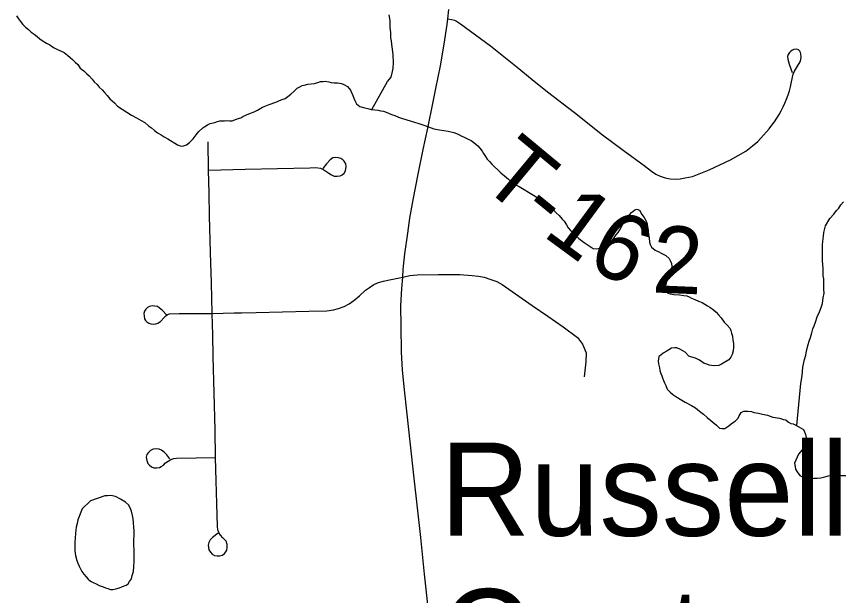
# Model space of a CAD drawing. Extents: x 103424 to 286016, y 38711 to 110967.
# Drawn here: x 106133 to 109845, y 57589 to 60196 of the extents above; entities that cross this region are included whole.
import ezdxf

# ---------------------------------------------------------------- set-up
doc = ezdxf.new("R2010")
doc.units = 0
for name, color, linetype in [('GM_X_Minor_Lake', 7, 'Continuous'), ('GM_X_Minor_River', 7, 'Continuous'), ('GM_X_State_Route', 7, 'Continuous'), ('GM_X_Township_Road', 7, 'Continuous'), ('GM_X_Township_Road_Text', 7, 'Continuous'), ('GM_X_Unincorporated_Text', 7, 'Continuous')]:
    doc.layers.add(name, color=color, linetype=linetype)

msp = doc.modelspace()

# ---------------------------------------------------------------- linework, layer by layer
at = {"layer": 'GM_X_Minor_Lake'}
for points in [[(106530.4, 58038.5), (106466.3, 58015.3), (106428.5, 57980.3), (106422.7, 57964), (106415, 57945.7), (106409.2, 57929.5), (106405.4, 57913.2), (106401.7, 57897), (106399.8, 57884.9), (106398.1, 57866.7), (106396.4, 57848.4), (106394.7, 57828.2), (106395, 57810), (106395.4, 57789.8), (106397.7, 57769.7), (106404.2, 57747.6), (106408.4, 57735.5), (106414.7, 57721.5), (106420.9, 57709.5), (106427.2, 57697.4), (106435.5, 57685.4), (106445.8, 57673.5), (106456, 57663.6), (106466.3, 57653.6), (106478.5, 57647.8), (106490.7, 57641.9), (106504.9, 57634.1), (106523.2, 57628.3), (106533.4, 57624.4), (106543.5, 57620.5), (106555.7, 57616.7), (106565.8, 57616.9), (106579.9, 57619.1), (106595.9, 57623.4), (106609.9, 57629.7), (106626, 57636), (106636, 57642.3), (106641.9, 57652.5), (106649.7, 57664.7), (106653.5, 57678.9), (106659.3, 57697.2), (106660.9, 57719.5), (106662.6, 57741.7), (106662.2, 57763.9), (106661.9, 57782.1), (106661.6, 57798.3), (106661.4, 57812.4), (106661.2, 57824.5), (106660.9, 57840.7), (106662.6, 57860.9), (106662.3, 57879.1), (106657.3, 57935.6), (106655, 57949.7), (106650.7, 57969.8), (106644.4, 57983.8), (106636.1, 57997.8), (106623.8, 58009.8), (106601.3, 58023.5), (106578.9, 58035.3), (106556.7, 58039), (106542.6, 58038.7), (106530.4, 58038.5)], [(106530.4, 58038.5), (106466.3, 58015.3), (106428.5, 57980.3), (106422.7, 57964), (106415, 57945.7), (106409.2, 57929.5), (106405.4, 57913.2), (106401.7, 57897), (106399.8, 57884.9), (106398.1, 57866.7), (106396.4, 57848.4), (106394.7, 57828.2), (106395, 57810), (106395.4, 57789.8), (106397.7, 57769.7), (106404.2, 57747.6), (106408.4, 57735.5), (106414.7, 57721.5), (106420.9, 57709.5), (106427.2, 57697.4), (106435.5, 57685.4), (106445.8, 57673.5), (106456, 57663.6), (106466.3, 57653.6), (106478.5, 57647.8), (106490.7, 57641.9), (106504.9, 57634.1), (106523.2, 57628.3), (106533.4, 57624.4), (106543.5, 57620.5), (106555.7, 57616.7)], [(106555.7, 57616.7), (106565.8, 57616.9), (106579.9, 57619.1), (106595.9, 57623.4), (106609.9, 57629.7), (106626, 57636), (106636, 57642.3), (106641.9, 57652.5), (106649.7, 57664.7), (106653.5, 57678.9), (106659.3, 57697.2), (106660.9, 57719.5), (106662.6, 57741.7), (106662.2, 57763.9), (106661.9, 57782.1), (106661.6, 57798.3), (106661.4, 57812.4), (106661.2, 57824.5), (106660.9, 57840.7), (106662.6, 57860.9), (106662.3, 57879.1), (106657.3, 57935.6), (106655, 57949.7), (106650.7, 57969.8), (106644.4, 57983.8), (106636.1, 57997.8), (106623.8, 58009.8), (106601.3, 58023.5), (106578.9, 58035.3), (106556.7, 58039), (106542.6, 58038.7), (106530.4, 58038.5)]]:
    msp.add_lwpolyline(points, dxfattribs=at)
at = {"layer": 'GM_X_Minor_River'}
for points in [[(107731.3, 59777.2), (107802.8, 59904), (107818.6, 59922.4), (107824.2, 59948.8), (107828, 59963), (107829.6, 59987.2), (107827, 60023.6), (107824.5, 60049.8), (107822.2, 60069.9), (107819.9, 60086.1), (107817.6, 60100.2), (107817.5, 60110.3), (107817.2, 60124.4), (107814.8, 60146.6), (107814.5, 60164.8), (107814.4, 60174.9), (107812.2, 60187), (107809.9, 60203.1)], [(106133, 60199.8), (106141.3, 60185.7), (106151.6, 60173.8), (106161.9, 60159.8), (106174.2, 60147.9), (106186.5, 60138), (106198.8, 60126.1), (106213.1, 60116.2), (106225.4, 60106.3), (106237.6, 60096.4), (106247.8, 60088.5), (106268.2, 60076.7), (106282.5, 60068.9), (106298.8, 60057), (106315.1, 60049.2), (106331.4, 60041.4), (106347.7, 60033.6), (106362, 60021.7), (106374.2, 60011.8), (106384.5, 60001.9), (106396.8, 59989.9), (106409.1, 59980), (106419.4, 59964), (106435.8, 59952.2), (106448.1, 59940.3), (106460.4, 59928.4), (106472.7, 59914.4), (106483, 59902.5), (106495.3, 59890.5), (106505.6, 59878.6), (106517.9, 59866.7), (106528.2, 59854.7), (106540.6, 59840.8), (106553, 59824.8), (106573.4, 59807), (106587.8, 59793.1), (106628.6, 59765.5), (106651, 59751.7), (106673.4, 59739.9), (106693.8, 59728.1), (106710.1, 59718.3), (106726.5, 59704.4), (106740.8, 59694.6), (106753.1, 59682.7), (106767.4, 59672.8), (106783.7, 59663), (106798, 59655.1), (106814.3, 59645.3), (106857.1, 59617.7), (106869.3, 59613.9), (106879.4, 59612), (106897.4, 59618.4), (106911.4, 59628.7), (106927.3, 59645.1), (106941.1, 59663.5), (106953, 59677.9), (106970.8, 59694.3), (106980.8, 59700.5), (106992.8, 59708.8), (107004.8, 59715.1), (107024.9, 59719.5), (107036.9, 59723.7), (107047, 59725.9), (107057.1, 59726), (107069.2, 59726.2), (107079.2, 59728.4), (107091.4, 59726.6), (107103.5, 59726.8), (107115.5, 59731), (107125.5, 59735.2), (107141.6, 59739.6), (107151.6, 59745.8), (107167.6, 59754.1), (107185.7, 59760.5), (107201.7, 59766.8), (107217.7, 59775.1), (107239.7, 59787.6), (107269.7, 59800.2), (107299.8, 59810.8), (107323.9, 59821.3), (107341.9, 59827.7), (107353.9, 59836), (107367.9, 59846.3)], [(107367.9, 59846.3), (107381.7, 59860.7), (107395.7, 59873), (107407.7, 59879.3), (107417.6, 59885.5), (107427.7, 59887.7), (107443.8, 59892), (107474, 59894.5), (107488.1, 59898.8), (107500.1, 59903), (107512.2, 59903.2), (107522.3, 59905.4), (107538.5, 59901.6), (107548.6, 59899.8), (107562.7, 59898), (107576.9, 59898.2), (107595.1, 59894.5), (107605.2, 59890.6), (107621.5, 59880.8), (107635.9, 59864.9), (107646.4, 59840.8), (107650.7, 59828.7), (107654.9, 59818.7), (107663.2, 59802.7), (107677.5, 59790.8), (107699.8, 59785.1), (107714, 59781.3), (107728.2, 59777.5), (107744.4, 59775.7), (107760.6, 59774), (107770.7, 59772.1), (107784.8, 59770.3), (107803.1, 59762.6), (107819.4, 59754.7), (107835.6, 59751), (107851.9, 59743.1), (107870.1, 59737.4), (107922.9, 59720.1), (107943.2, 59714.4), (107965.5, 59706.6), (107985.8, 59698.9), (108010.2, 59691.2), (108036.5, 59685.6), (108074.9, 59680.1), (108101.2, 59674.5), (108119.5, 59666.7), (108133.8, 59658.9), (108150.1, 59651.1), (108164.3, 59643.2), (108178.6, 59637.4), (108190.8, 59629.5), (108209.2, 59613.7), (108217.5, 59603.7), (108227.8, 59589.7), (108234, 59579.7), (108242.3, 59565.7), (108250.6, 59553.7), (108260.8, 59543.8), (108271.1, 59531.9), (108283.4, 59519.9), (108297.8, 59506), (108312.2, 59492.1), (108328.5, 59478.3), (108346.9, 59464.4), (108365.4, 59444.5), (108393.9, 59430.8), (108416.3, 59417.1), (108436.7, 59405.3), (108459.1, 59391.5), (108479.5, 59377.7), (108500, 59363.9), (108518.4, 59350.1), (108534.7, 59338.2), (108549, 59326.3), (108561.4, 59312.4), (108573.7, 59300.5), (108588.1, 59284.5), (108596.3, 59274.6), (108606.7, 59258.6), (108615, 59244.6), (108625.3, 59232.6), (108637.6, 59220.7), (108649.9, 59208.8), (108662.2, 59196.9), (108674.5, 59187), (108686.7, 59179.1), (108727.5, 59151.5), (108741.7, 59149.7), (108755.7, 59153.9), (108773.8, 59162.3), (108789.8, 59170.7), (108803.7, 59181), (108813.7, 59189.3), (108821.6, 59199.5), (108829.4, 59211.7), (108839.3, 59224), (108847.2, 59236.3), (108860.9, 59260.7), (108876.6, 59287.3), (108890.4, 59303.7), (108900.4, 59313.9)], [(109643.3, 58354.2), (109661.9, 58544.6), (109667.4, 58579), (109670.8, 58617.5), (109678.3, 58651.9), (109684, 58672.2), (109687.7, 58690.5), (109695.3, 58718.9), (109699.1, 58735.1), (109704.9, 58751.4), (109710.6, 58771.7), (109716.3, 58789.9), (109722.1, 58804.2), (109727.9, 58820.4), (109735.6, 58844.8), (109745.3, 58867.2), (109753.1, 58885.5), (109758.8, 58903.8), (109762.4, 58930.1), (109766.1, 58950.4), (109765.8, 58966.5), (109765.6, 58982.7), (109765.3, 59000.9), (109765, 59015), (109762.8, 59029.1), (109762.5, 59045.3), (109762.2, 59061.4), (109759.6, 59095.7), (109759.2, 59122), (109758.9, 59142.2), (109758.6, 59158.3), (109758.4, 59168.4), (109760.2, 59182.6), (109762, 59194.7), (109763.8, 59206.9), (109765.6, 59223.1), (109773.1, 59253.5), (109792.8, 59286.2), (109810.6, 59306.7), (109822.4, 59323), (109832.3, 59333.3), (109842.2, 59347.6), (109854.1, 59361.9)], [(108900.4, 59313.9), (108914.3, 59326.3), (108924.3, 59328.4), (108936.5, 59324.6), (108946.9, 59304.6), (108957.3, 59290.6), (108965.6, 59274.6), (108969.8, 59262.5), (108972.1, 59246.4), (108974.4, 59228.3), (108976.7, 59214.1), (108979, 59200), (108981.3, 59179.9), (108983.5, 59169.8), (108989.8, 59157.8), (109006.1, 59143.9), (109022.4, 59136.1), (109032.6, 59130.2), (109044.8, 59124.4), (109055, 59120.5), (109069.3, 59106.6), (109075.6, 59094.6), (109079.8, 59084.5), (109082, 59070.4), (109072.6, 59031.9), (109064.8, 59017.6), (109057, 59001.3), (109053.2, 58983.1), (109055.6, 58962.9), (109063.9, 58950.9), (109074, 58947.1), (109090.2, 58945.3), (109116.4, 58943.7), (109134.7, 58940), (109148.8, 58938.2), (109159, 58934.3), (109169.2, 58928.4), (109185.4, 58922.6), (109201.7, 58914.8), (109217.9, 58909), (109230.2, 58901.1), (109242.4, 58893.3), (109252.6, 58887.4), (109268.9, 58875.5), (109281.2, 58865.6), (109291.5, 58853.7), (109303.8, 58839.7), (109316.3, 58819.7), (109330.6, 58805.8), (109343, 58791.9), (109347.2, 58781.8), (109349.4, 58769.8), (109353.6, 58757.7), (109356, 58739.6), (109358.3, 58723.4), (109358.5, 58707.3), (109356.8, 58691.1), (109353, 58674.9), (109347.2, 58662.7), (109337.3, 58650.4), (109305.3, 58631.7), (109293.3, 58625.4), (109275.2, 58623.1), (109259, 58624.8), (109248.9, 58626.7), (109238.7, 58630.6), (109226.6, 58634.4), (109214.3, 58642.3), (109202.1, 58650.2), (109187.8, 58658), (109171.6, 58661.8), (109157.4, 58667.6), (109141, 58685.5), (109130.8, 58691.4), (109120.6, 58697.3), (109104.3, 58705.1), (109094.2, 58705), (109080.1, 58702.7), (109056.2, 58688.2), (109042.2, 58679.9), (109032.2, 58671.6), (109022.2, 58665.4), (109020.5, 58645.2), (109020.8, 58633), (109025.1, 58614.9), (109027.3, 58602.8), (109031.6, 58588.8), (109035.8, 58578.7), (109040, 58568.7), (109044.2, 58556.7), (109048.4, 58546.6), (109054.7, 58534.6), (109061, 58518.5), (109073.4, 58504.6), (109085.6, 58494.7), (109099.9, 58484.8), (109118.3, 58473), (109140.7, 58459.2), (109169.2, 58445.6), (109187.5, 58433.8), (109205.9, 58419.9)], [(109205.9, 58419.9), (109224.3, 58406.1), (109240.7, 58390.2), (109281.7, 58356.5), (109296, 58342.6), (109308.2, 58340.8), (109320.3, 58341), (109338.2, 58353.4), (109350.2, 58363.7), (109366.1, 58374.1), (109380, 58388.4), (109383.9, 58398.6), (109393.7, 58412.9), (109405.7, 58419.2), (109423.9, 58419.5), (109440.1, 58417.7), (109450.2, 58413.8), (109470.5, 58410.1), (109488.7, 58406.4), (109511, 58400.7), (109535.3, 58393), (109565.7, 58387.5), (109583.9, 58381.7), (109594.1, 58379.8), (109606.3, 58369.9), (109616.5, 58364), (109626.6, 58362.2), (109636.8, 58358.3), (109649, 58350.4), (109663.3, 58342.6), (109673.5, 58336.7), (109677.7, 58326.7), (109681.9, 58314.6), (109686.2, 58300.5), (109690.4, 58290.5), (109686.7, 58272.3), (109674.8, 58255.9), (109666.9, 58245.7), (109651.1, 58225.2), (109633.7, 58184.5), (109636, 58168.4), (109638.1, 58158.3), (109644.4, 58146.3), (109656.8, 58130.4), (109679.2, 58118.6), (109695.3, 58116.8), (109719.5, 58117.2), (109735.7, 58117.5), (109751.8, 58119.8), (109769.9, 58124.1), (109785.9, 58128.4), (109804.1, 58130.8), (109822.2, 58131.1), (109842.4, 58129.4), (109864.6, 58129.7)]]:
    msp.add_lwpolyline(points, dxfattribs=at)
at = {"layer": 'GM_X_State_Route'}
for points in [[(107997.1, 59760), (108020.2, 59871.5), (108041.1, 59974.6), (108057.7, 60071.8), (108069.9, 60160.7), (108073.6, 60186.2), (108078.2, 60228.3)], [(107987.1, 57521.9), (107969.2, 57686), (107951.3, 57850.1), (107936.8, 57983.8), (107922.2, 58117.5), (107904.3, 58281.6), (107890.8, 58405.2), (107877.3, 58528.8), (107869.2, 58605.3), (107865.7, 58685.5), (107863.5, 58802.5), (107862.6, 58893.3), (107867, 58971.2), (107870.4, 59022.8), (107872.8, 59057.1), (107880.4, 59127.4), (107892.8, 59220.4), (107902.5, 59288.9), (107917.5, 59371.1), (107939.7, 59486.3), (107963, 59597.7), (107983.1, 59693.3), (107992.6, 59738.8), (107997.1, 59760)]]:
    msp.add_lwpolyline(points, dxfattribs=at)
at = {"layer": 'GM_X_Township_Road'}
for points in [[(108073.6, 60186.2), (108089.9, 60183.2), (108102.8, 60179.9), (108112, 60175.7), (108131.2, 60163.2), (108198.4, 60113.6), (108265.6, 60064), (108384.9, 59967.8), (108453.3, 59912.5), (108521.8, 59857.3), (108643.2, 59763.4), (108768.8, 59663.3), (108862.9, 59594.3), (108957, 59525.3), (108990.2, 59499.7), (109008.9, 59486.9), (109029.3, 59476.8), (109050.6, 59469.5), (109073.1, 59465.1), (109095.7, 59463.7), (109118.4, 59465.4), (109140.5, 59470.1), (109173.9, 59476.4), (109248.5, 59506.1), (109344.7, 59551), (109413.7, 59590.3), (109444.8, 59614.2), (109468.2, 59633.6), (109493.7, 59662), (109506.9, 59676.3), (109519.5, 59691), (109531.5, 59706.3), (109542.9, 59722), (109553.7, 59738.1), (109564, 59754.7), (109573.3, 59771.6), (109582.2, 59788.9), (109590.2, 59806.6), (109597.8, 59824.5), (109604.3, 59842.8), (109610.4, 59861.3), (109615.7, 59880), (109620.1, 59902.4), (109626.8, 59937.1), (109632.6, 59950.3), (109647.1, 59972), (109658.1, 59992.1), (109661.5, 60002.3), (109663.8, 60013.2), (109662.3, 60028.7), (109659.7, 60034), (109656.8, 60039.5), (109650.9, 60045.5), (109643.5, 60048.8), (109630.6, 60048.2), (109623.4, 60044.9), (109615.9, 60040.6), (109610.5, 60033.5), (109604.7, 60024.4), (109602.2, 60016.5), (109602.6, 60003.4), (109609.4, 59981.3), (109622.9, 59943.9)], [(107040.9, 57870.4), (107014.5, 57850), (107004, 57839.5), (106998, 57828.3), (106995.4, 57816.7), (106999, 57794.6), (107005.2, 57784.1), (107013.9, 57775.5), (107024.5, 57769.8), (107035.2, 57767.6), (107047.3, 57768.4), (107059.8, 57771.3), (107069.1, 57778.1), (107075, 57786.1), (107078.5, 57793.9), (107081.4, 57806), (107080.7, 57819.5), (107075.7, 57833.7), (107061.1, 57849.2), (107051.4, 57860.4), (107043.8, 57872.8), (107039, 57884.9), (107037.6, 57900.5), (107034.5, 58003.3), (107031.4, 58106.1), (107028.3, 58210.5), (107026.7, 58335.8), (107022.5, 58500.8), (107018.3, 58665.8), (107015.9, 58762.5), (107013.4, 58859.3), (107009.6, 58996.4), (107005.8, 59133.6), (107001.7, 59298.6), (106999.2, 59401.5), (106996.6, 59504.3), (106995.2, 59632.6)], [(106996.6, 59504.3), (107161.7, 59508.4), (107307.2, 59511.9), (107452.7, 59515.4), (107477.5, 59516), (107501, 59512.9), (107515.8, 59505.6), (107538.2, 59490.6), (107550.1, 59483.6), (107562.3, 59478.1), (107576.3, 59476.8), (107588.9, 59479.5), (107597.5, 59483.1), (107606.7, 59490.6), (107613.3, 59502), (107616.5, 59521), (107615.1, 59532.3), (107607.3, 59544.4), (107601.1, 59551.2), (107591.6, 59556.6), (107581.7, 59559.8), (107568.2, 59561.6), (107555.8, 59559.4), (107543.4, 59551.2), (107527.5, 59533.4), (107510.7, 59512.2)], [(107145.4, 58862.4), (107211.4, 58863.9), (107329.9, 58866.8), (107448.4, 58869.6), (107529.6, 58871.5), (107558.6, 58875.5), (107582.2, 58881.3), (107607.5, 58890.6), (107629.3, 58902.2), (107651.2, 58917.3), (107676.5, 58938.7), (107703.2, 58963.6), (107720.6, 58976.5), (107741.1, 58989), (107762, 58998.4), (107783.8, 59004.6), (107803.4, 59009), (107870.4, 59022.8)], [(107870.4, 59022.8), (107901.9, 59029.4), (107936, 59032.6), (108031.9, 59033.9), (108127.8, 59035.3), (108183, 59030.8), (108211.1, 59027.7), (108236.9, 59022.4), (108267.1, 59012.6), (108293.8, 59003.5), (108317.9, 58990.1), (108453.3, 58895.8), (108523.1, 58847.1), (108592.9, 58798.5), (108657.5, 58750.9), (108679.7, 58720.6), (108696.2, 58681.5), (108694, 58641.9), (108686.2, 58573.8)], [(106807.7, 58852.9), (106790.4, 58873.3), (106775.1, 58884.6), (106767, 58890), (106754.8, 58892.7), (106743.5, 58893.1), (106731.4, 58890.2), (106722, 58885.6), (106714.3, 58878.5), (106709.3, 58869), (106706.4, 58859.6), (106709.3, 58835.4), (106713.8, 58826.8), (106719.2, 58821.4), (106727.9, 58816.1), (106737.9, 58813.1), (106749.7, 58811.3), (106759.4, 58812.2), (106769.4, 58815.5), (106780.1, 58822.8), (106797.2, 58841.7), (106804.4, 58849), (106811.7, 58853.9), (106821.8, 58857.7), (106864.3, 58858.6), (107013.4, 58859.3), (107112.5, 58861.6), (107145.4, 58862.4)], [(106823.3, 58204.2), (106809.5, 58222.7), (106798, 58234.3), (106785.8, 58243.1), (106775, 58247.9), (106762.2, 58250.2), (106747.7, 58248.7), (106735.2, 58242.7), (106726.4, 58233.9), (106720, 58223.8), (106716.8, 58212.1), (106718.9, 58196.6), (106724.3, 58183.8), (106731.1, 58175.6), (106740.8, 58168.7), (106751, 58164.5), (106764.9, 58163.9), (106775.7, 58166), (106783.1, 58169.8), (106793.8, 58176.8), (106803.9, 58186.1), (106815.3, 58194.7), (106827.8, 58202.1), (106840.6, 58206.8), (106853.1, 58208.4), (106940.7, 58209.5), (107028.3, 58210.5)]]:
    msp.add_lwpolyline(points, dxfattribs=at)

# ---------------------------------------------------------------- texts
at = {"layer": 'GM_X_Township_Road_Text'}
for s, rotation, p in [('T', 320.3228, (108208.4, 59447.8)), ('-', 320.7687, (108384.1, 59302)), ('1', 323.7415, (108493.7, 59213.2)), ('6', 332.6151, (108686.9, 59076.3)), ('2', 357.5878, (108989.5, 58954.2))]:
    msp.add_text(s, height=301.9, rotation=rotation, dxfattribs=at).set_placement(p)
at = {"layer": 'GM_X_Unincorporated_Text'}
for s, p in [('Russell', (108038.4, 57858.3)), ('Center', (108038.4, 57198.6))]:
    msp.add_text(s, height=419.6, rotation=0, dxfattribs=at).set_placement(p)

doc.saveas('drawing.dxf')
